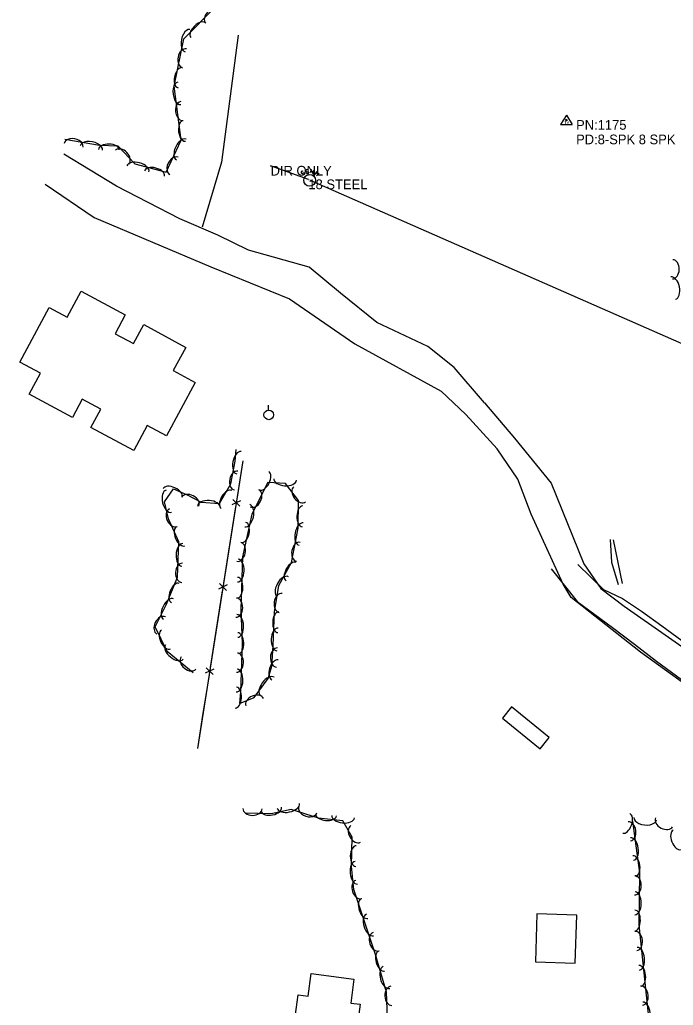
# Model space of a CAD drawing. Extents: x 978516 to 993312, y 1836504 to 1846212.
# Drawn here: x 992236 to 992574, y 1840853 to 1841362 of the extents above; entities that cross this region are included whole.
import ezdxf

# ---------------------------------------------------------------- set-up
doc = ezdxf.new("R2010")
doc.units = 0
for name, color, linetype in [('S_BUILDING', 7, 'Continuous'), ('S_DITCHLINE', 7, 'Continuous'), ('S_FENCE', 7, 'Continuous'), ('S_SANITARY_SEWER', 7, 'Continuous'), ('S_SANITARY_SEWER_ANNOT', 7, 'Continuous'), ('S_SECONDARY_CTL', 7, 'Continuous'), ('S_SECONDARY_CTL_ANNOT', 7, 'Continuous'), ('S_STREAM', 7, 'Continuous'), ('S_TREE', 7, 'Continuous'), ('S_UTILITY_POLE', 7, 'Continuous'), ('S_UTL_PT_SYM', 7, 'Continuous')]:
    doc.layers.add(name, color=color, linetype=linetype)

msp = doc.modelspace()

# ---------------------------------------------------------------- linework, layer by layer
at = {"layer": 'S_BUILDING'}
for points in [[(992300.36, 1841204.35), (992322.12, 1841192.64), (992315.65, 1841180.62), (992327.01, 1841174.51), (992312.2, 1841146.99), (992302.21, 1841152.37), (992295.19, 1841139.31), (992273.07, 1841151.21), (992278.23, 1841160.79), (992268.67, 1841165.93), (992263.59, 1841156.5), (992241.28, 1841168.5), (992247.09, 1841179.29), (992236.35, 1841185.06), (992251.51, 1841213.23), (992260.9, 1841208.18), (992268.16, 1841221.66), (992290.86, 1841209.44), (992285.6, 1841199.66), (992295.09, 1841194.55)], [(992485.51, 1841001.2), (992504.98, 1840985.38), (992509.72, 1840991.21), (992490.25, 1841007.03)], [(992503.35, 1840900.13), (992502.55, 1840875.46), (992523.12, 1840874.79), (992523.91, 1840899.46)], [(992412.17, 1840853.49), (992407.12, 1840816.05), (992396.93, 1840817.42), (992396.09, 1840811.2), (992384.18, 1840812.8), (992385.05, 1840819.23), (992375.01, 1840820.58), (992380.12, 1840858.44), (992385.27, 1840857.75), (992386.85, 1840869.45), (992408.88, 1840866.48), (992407.21, 1840854.15)]]:
    msp.add_lwpolyline(points, close=True, dxfattribs=at)
at = {"layer": 'S_DITCHLINE'}
for points in [[(992541.25, 1841093.42), (992541.92, 1841081.69), (992545.23, 1841070.27)], [(992542.78, 1841093.27), (992547.44, 1841070.81)]]:
    msp.add_lwpolyline(points, dxfattribs=at)
at = {"layer": 'S_FENCE'}
for p, q in [((992350.36, 1841113.46), (992345.87, 1841111.27)), ((992346.32, 1841114.1), (992349.92, 1841110.63)), ((992343.51, 1841070.01), (992339.01, 1841067.82)), ((992339.46, 1841070.65), (992343.06, 1841067.18)), ((992336.65, 1841026.56), (992332.15, 1841024.36)), ((992332.6, 1841027.2), (992336.2, 1841023.73))]:
    msp.add_line(p, q, dxfattribs=at)
for points in [[(992351.55, 1841134.09), (992328.11, 1840985.59)], [(992351.55, 1841134.09), (992348.43, 1841114.34)], [(992347.81, 1841110.39), (992344.69, 1841090.64)], [(992344.69, 1841090.64), (992341.57, 1841070.89)], [(992340.95, 1841066.94), (992337.83, 1841047.19)], [(992337.83, 1841047.19), (992334.71, 1841027.44)], [(992334.09, 1841023.49), (992330.97, 1841003.74)], [(992330.97, 1841003.74), (992328.11, 1840985.59)]]:
    msp.add_lwpolyline(points, dxfattribs=at)
at = {"layer": 'S_SANITARY_SEWER'}
for p, q in [((992385.39, 1841279.29), (992365.86, 1841286.32)), ((992381.69, 1841283.17), (992381.61, 1841282.78)), ((992381.61, 1841282.78), (992381.8, 1841282.51)), ((992382.23, 1841283.55), (992381.69, 1841283.17)), ((992381.8, 1841282.51), (992382.23, 1841282.39)), ((992382.66, 1841283.48), (992382.23, 1841283.55)), ((992382.23, 1841282.39), (992382.77, 1841282.74)), ((992382.77, 1841281.58), (992382.38, 1841281.65)), ((992382.77, 1841282.74), (992383.24, 1841282.66)), ((992383.31, 1841281.96), (992382.77, 1841281.58)), ((992383.24, 1841282.66), (992383.39, 1841282.39)), ((992383.39, 1841282.39), (992383.31, 1841281.96)), ((992388.66, 1841281.93), (992389.9, 1841283.4)), ((992389.32, 1841282.7), (992390.29, 1841281.89)), ((992390.87, 1841282.58), (992389.63, 1841281.11)), ((992750.12, 1841118.85), (992386.76, 1841278.65))]:
    msp.add_line(p, q, dxfattribs=at)
for points in [[(992385.33, 1841284.1), (992384.98, 1841284.37), (992384.32, 1841284.29), (992384.09, 1841283.94), (992384.13, 1841283.63), (992384.48, 1841283.32), (992385.1, 1841283.44), (992385.48, 1841283.13), (992385.52, 1841282.82), (992385.25, 1841282.43), (992384.63, 1841282.35), (992384.28, 1841282.62)], [(992387.77, 1841282.24), (992388.31, 1841284.1), (992387.27, 1841283.09), (992386.88, 1841284.52), (992386.34, 1841282.66)]]:
    msp.add_lwpolyline(points, dxfattribs=at)
msp.add_circle((992386.01, 1841278.86), 3.05, dxfattribs=at)
at = {"layer": 'S_SECONDARY_CTL'}
for p, q in [((992518.59, 1841312.58), (992515.58, 1841307.62)), ((992518.59, 1841312.58), (992521.54, 1841307.62)), ((992515.58, 1841307.62), (992521.54, 1841307.62))]:
    msp.add_line(p, q, dxfattribs=at)
for radius in [0.311, 0.183, 0.103]:
    msp.add_circle((992518.59, 1841309.97), radius, dxfattribs=at)
at = {"layer": 'S_STREAM'}
for points in [[(992349.17, 1841353.84), (992340.53, 1841288.31), (992330.59, 1841254.68)], [(992476.24, 1841164.01), (992460.66, 1841182.22), (992447.04, 1841193.15), (992420.7, 1841205.41), (992401.92, 1841220.56), (992385.73, 1841234.01), (992354.55, 1841242.84), (992338.64, 1841250.55), (992319.02, 1841258.94), (992286.39, 1841275.9), (992259.17, 1841292.42)], [(992249.48, 1841276.92), (992274.71, 1841259.62), (992334.99, 1841234.16), (992375.57, 1841217.76), (992409.35, 1841194.41), (992453.95, 1841170)], [(992482.9, 1841140.23), (992466.6, 1841158.05), (992453.95, 1841170)], [(992476.24, 1841164.01), (992491.82, 1841145.83), (992510.66, 1841122.48), (992527.6, 1841080.84), (992536.39, 1841068.14), (992548.35, 1841059.02), (992592.4, 1841028.3), (992612.52, 1841008.27), (992627.91, 1840995.24), (992656.87, 1840957.39), (992672.24, 1840937.52), (992680.65, 1840920.59), (992687.16, 1840873.15)], [(992696.55, 1840808.64), (992695.9, 1840810), (992677.45, 1840855.33), (992673.16, 1840874.34), (992676.08, 1840886.8), (992668.79, 1840910.71), (992659.5, 1840932.55), (992649.73, 1840947.27), (992637.26, 1840962.58), (992619.61, 1840984.91), (992592.11, 1841009.85), (992556.77, 1841035.29), (992521.03, 1841063.46), (992516.98, 1841070.42), (992500.42, 1841106.57), (992493.44, 1841124.55), (992482.9, 1841140.23)], [(992510.71, 1841078.33), (992524.18, 1841061.4), (992542.4, 1841047.95), (992553.75, 1841039.33), (992565.1, 1841030.7), (992583.21, 1841017.44), (992593.95, 1841009.24), (992607.75, 1840995.49), (992621.55, 1840981.73), (992631.45, 1840970.26), (992641.34, 1840958.78), (992650, 1840941.95), (992658.67, 1840925.13), (992665.59, 1840906.7), (992672.52, 1840888.28), (992673.61, 1840875.71), (992674.71, 1840863.14), (992680.36, 1840850.03), (992686.02, 1840836.91), (992691.67, 1840823.79), (992694.19, 1840817.95)], [(992524.46, 1841080.46), (992537.78, 1841067.59), (992547.62, 1841062.92), (992557.4, 1841056.39), (992567.77, 1841048.86), (992578.15, 1841041.32), (992590.08, 1841031.19), (992602.02, 1841021.06), (992612.97, 1841006.83), (992626.28, 1840994.73), (992639.59, 1840982.63), (992650.82, 1840965.9), (992662.05, 1840949.17), (992670.15, 1840934.75), (992678.24, 1840920.34), (992685.48, 1840905.46), (992690.26, 1840887.88), (992695.04, 1840870.3), (992698.84, 1840857.67), (992702.64, 1840845.04), (992706.22, 1840833.17)]]:
    msp.add_lwpolyline(points, dxfattribs=at)
at = {"layer": 'S_TREE'}
for points in [[(992259.7, 1841300.17), (992277.5, 1841296.95), (992286.97, 1841296.7), (992295.84, 1841287.34), (992311.89, 1841283.01), (992319.72, 1841299.56), (992316.12, 1841327.46), (992321.01, 1841351.83), (992337.31, 1841368.24)], [(992325.83, 1841024.67), (992312.46, 1841035.63), (992306.36, 1841048.32), (992312.12, 1841060.07), (992317.74, 1841074.03), (992318.46, 1841092.18), (992313.25, 1841104.07), (992311.15, 1841112.94), (992315.68, 1841119.64), (992322.73, 1841116.46), (992330.11, 1841112.72), (992339.49, 1841112.09), (992345.33, 1841122.12), (992347.56, 1841133.96), (992348.08, 1841139.84)], [(992366.46, 1841027.76), (992367.18, 1841038.78), (992367.97, 1841056.04), (992370.05, 1841069.63), (992376.7, 1841081.54), (992380.12, 1841099.38), (992380.33, 1841113.65), (992373.63, 1841122.27), (992364.43, 1841122.91), (992356.18, 1841106.58), (992351.32, 1841084.45), (992350.43, 1841057.36), (992351.27, 1841039.77), (992350.29, 1841014.83), (992349.9, 1841008.8), (992357.38, 1841011.91), (992364.58, 1841021.73), (992366.65, 1841028.53)], [(992418.33, 1840770.04), (992415.2, 1840790.12), (992416.28, 1840803.57), (992422.4, 1840825.32), (992426.48, 1840842.22), (992425.76, 1840859.76), (992419.84, 1840879.75), (992414.18, 1840896.8), (992408.86, 1840912.75), (992407.67, 1840924.84), (992408.04, 1840939.76), (992403.19, 1840948.22), (992390.55, 1840949.59), (992376.42, 1840954.06), (992366.23, 1840951.91), (992352.68, 1840952.12)], [(992552.74, 1840948.02), (992556.25, 1840921.29), (992556, 1840894.48), (992559.43, 1840861.41), (992561.11, 1840845.27), (992557.79, 1840814.08), (992547.29, 1840808.42), (992530.85, 1840808.85), (992516.65, 1840815.17), (992503.58, 1840820.42), (992489.56, 1840814.81), (992466.93, 1840808.14), (992464.32, 1840792.76), (992463.4, 1840761.86), (992474.76, 1840756.58), (992479, 1840744.41), (992471.11, 1840736.78), (992464.22, 1840731.36), (992459.21, 1840719.33), (992447.19, 1840714.76), (992433.7, 1840720.2)]]:
    msp.add_lwpolyline(points, dxfattribs=at)
for centre, major_axis, ratio, start_param, end_param in [((992335.88, 1841363.42), (-3.49, -3.5), 0.685459, 3.144412, 6.286004), ((992323, 1841350.97), (-1.16, -5.75), 0.549447, 3.142231, 6.283824), ((992328.44, 1841356.31), (-3.77, -3.79), 0.540818, 3.143259, 6.284852), ((992321.43, 1841341.85), (-0.98, -4.86), 0.684522, 3.142638, 6.28423), ((992319.15, 1841331.8), (-1.05, -5.24), 0.540077, 3.142211, 6.283804), ((992318.74, 1841323.74), (0.75, -5.82), 0.549481, 3.141516, 6.283109), ((992320.18, 1841314.59), (0.63, -4.91), 0.684565, 3.141467, 6.28306), ((992321.24, 1841304.34), (0.68, -5.3), 0.540111, 3.141518, 6.283111), ((992264.15, 1841296.94), (-4.88, 0.88), 0.685306, 3.141574, 6.283167), ((992273.31, 1841295.55), (-5.77, 1.05), 0.550076, 3.141581, 6.283174), ((992282.44, 1841294.7), (-5.34, 0.14), 0.540658, 3.141593, 6.283185), ((992319.79, 1841294.75), (-2.51, -5.31), 0.549398, 3.141421, 6.283014), ((992289.25, 1841290.84), (-3.41, 3.6), 0.685078, 3.141593, 6.283185), ((992316.06, 1841286.27), (-2.12, -4.48), 0.684461, 3.141312, 6.282905), ((992297.4, 1841284.73), (-5.66, 1.53), 0.550186, 3.141586, 6.283178), ((992305.96, 1841282.42), (-5.16, 1.39), 0.540804, 3.141586, 6.283178), ((992573.43, 1841232.93), (0.1, 4.95), 0.685307, 3.141593, 6.283185), ((992573.73, 1841223.23), (-1.16, 5.75), 0.550075, 3.141593, 6.283185), ((992349.54, 1841133.03), (-1.08, -5.77), 0.55008, 3.141593, 6.283185), ((992348.09, 1841123.88), (-0.92, -4.87), 0.685311, 3.141593, 6.283185), ((992362.5, 1841123.8), (2.41, 4.77), 0.540699, 3.141593, 6.283185), ((992373.34, 1841124.42), (5.85, -0.4), 0.55008, 3.141593, 6.283185), ((992313.27, 1841113.18), (1.36, -5.71), 0.55008, 3.141593, 6.283185), ((992315.28, 1841117.49), (-4.87, 2.2), 0.540699, 3.141593, 6.283185), ((992343.11, 1841114.09), (-2.69, -4.62), 0.540699, 3.141593, 6.283185), ((992357.62, 1841114.72), (2.23, 4.42), 0.685311, 3.141593, 6.283185), ((992380.93, 1841116.77), (3.04, -3.91), 0.685311, 3.141593, 6.283185), ((992324.41, 1841112.93), (-4.42, 2.24), 0.685311, 3.141593, 6.283185), ((992334.04, 1841110.33), (-5.86, 0.39), 0.55008, 3.141593, 6.283185), ((992315.6, 1841104.66), (1.99, -4.54), 0.685311, 3.141593, 6.283185), ((992353.82, 1841105.72), (1.26, 5.73), 0.55008, 3.141593, 6.283185), ((992382.33, 1841105.41), (-0.08, -5.35), 0.540699, 3.141593, 6.283185), ((992319.49, 1841095.12), (2.15, -4.9), 0.540699, 3.141593, 6.283185), ((992351.91, 1841097.06), (1.15, 5.22), 0.540699, 3.141593, 6.283185), ((992381.67, 1841096.23), (-1.1, -5.76), 0.55008, 3.141593, 6.283185), ((992320.32, 1841085.51), (-0.23, -5.86), 0.55008, 3.141593, 6.283185), ((992349.45, 1841087.05), (1.06, 4.84), 0.685311, 3.141593, 6.283185), ((992380.19, 1841087.09), (-0.93, -4.87), 0.685311, 3.141593, 6.283185), ((992348.96, 1841077.4), (0.19, 5.87), 0.55008, 3.141593, 6.283185), ((992376.51, 1841076.84), (-2.61, -4.67), 0.540699, 3.141593, 6.283185), ((992320.22, 1841076.25), (-0.2, -4.95), 0.685311, 3.141593, 6.283185), ((992348.67, 1841068.54), (0.18, 5.34), 0.540699, 3.141593, 6.283185), ((992372.18, 1841069.1), (-2.86, -5.12), 0.55008, 3.141593, 6.283185), ((992316.73, 1841065.83), (-2, -4.96), 0.540699, 3.141593, 6.283185), ((992313.23, 1841057.51), (-2.58, -5.27), 0.55008, 3.141593, 6.283185), ((992348.07, 1841058.25), (0.16, 4.95), 0.685311, 3.141593, 6.283185), ((992371.09, 1841060.69), (-0.75, -4.9), 0.685311, 3.141593, 6.283185), ((992309.39, 1841049.08), (-2.18, -4.45), 0.685311, 3.141593, 6.283185), ((992348.71, 1841048.82), (-0.28, 5.86), 0.55008, 3.141593, 6.283185), ((992369.85, 1841050.71), (-0.24, -5.34), 0.540699, 3.141593, 6.283185), ((992311.86, 1841041.77), (2.32, -4.82), 0.540699, 3.141593, 6.283185), ((992369.44, 1841041.85), (-0.27, -5.86), 0.55008, 3.141593, 6.283185), ((992349.14, 1841039.97), (-0.26, 5.34), 0.540699, 3.141593, 6.283185), ((992316.18, 1841035.32), (4.54, -3.72), 0.55008, 3.141593, 6.283185), ((992369.16, 1841032.55), (-0.32, -4.94), 0.685311, 3.141593, 6.283185), ((992323.51, 1841029.65), (3.83, -3.14), 0.685311, 3.141593, 6.283185), ((992348.5, 1841029.87), (0.2, 4.95), 0.685311, 3.141593, 6.283185), ((992368.15, 1841026.16), (-1.56, -5.11), 0.540699, 3.141593, 6.283185), ((992348.39, 1841020.6), (0.23, 5.86), 0.55008, 3.141593, 6.283185), ((992364.17, 1841017.58), (-3.47, -4.73), 0.55008, 3.141593, 6.283185), ((992347.96, 1841011.8), (0.34, 5.34), 0.540699, 3.141593, 6.283185), ((992357.68, 1841009.45), (-4.58, -1.9), 0.685311, 3.141593, 6.283185), ((992366.34, 1840954.1), (5.23, 1.11), 0.540325, 3.141593, 6.283185), ((992375.01, 1840955.93), (5.74, 1.22), 0.549699, 3.141593, 6.283185), ((992385.02, 1840953.84), (4.72, -1.5), 0.684612, 3.143513, 6.285106), ((992356.53, 1840954.44), (4.95, -0.09), 0.685434, 3.144516, 6.286108), ((992394.5, 1840951.29), (5.32, -0.58), 0.540064, 3.141593, 6.283185), ((992403.32, 1840950.33), (5.83, -0.64), 0.549433, 3.141593, 6.283185), ((992549.44, 1840946.93), (1.8, 5.03), 0.539482, 3.141593, 6.283185), ((992559.23, 1840949.32), (5.8, -0.62), 0.553128, 3.144756, 6.286349), ((992409.81, 1840941.46), (2.47, -4.3), 0.684401, 3.141593, 6.283185), ((992551.03, 1840942.8), (-0.64, 4.91), 0.684569, 3.141593, 6.283185), ((992569.03, 1840947.5), (4.39, -2.31), 0.683986, 3.141593, 6.283185), ((992552.49, 1840933.65), (-0.76, 5.82), 0.549484, 3.141593, 6.283185), ((992575.71, 1840938.41), (1.95, -4.98), 0.538726, 3.141419, 6.283011), ((992409.92, 1840930), (-0.13, -5.34), 0.540415, 3.141593, 6.283185), ((992553.64, 1840924.86), (-0.7, 5.3), 0.540114, 3.141593, 6.283185), ((992410.14, 1840921.41), (0.58, -5.84), 0.549686, 3.141593, 6.283185), ((992553.81, 1840914.89), (0.05, 4.96), 0.684564, 3.141593, 6.283185), ((992411.37, 1840912.77), (1.57, -4.7), 0.684583, 3.141593, 6.283185), ((992553.98, 1840905.63), (0.06, 5.87), 0.54948, 3.141593, 6.283185), ((992414.37, 1840902.92), (1.69, -5.07), 0.540125, 3.141593, 6.283185), ((992417.17, 1840894.5), (1.85, -5.57), 0.549496, 3.141593, 6.283185), ((992553.9, 1840896.76), (0.05, 5.35), 0.54011, 3.141593, 6.283185), ((992420.34, 1840885.79), (1.56, -4.7), 0.684584, 3.141593, 6.283185), ((992554.46, 1840886.23), (-0.51, 4.93), 0.684565, 3.141593, 6.283185), ((992423.21, 1840875.82), (1.52, -5.13), 0.540152, 3.141593, 6.283185), ((992555.68, 1840877.05), (-0.61, 5.84), 0.549481, 3.141593, 6.283185), ((992556.59, 1840868.23), (-0.55, 5.32), 0.540111, 3.141593, 6.283185), ((992425.73, 1840867.32), (1.67, -5.63), 0.549523, 3.141593, 6.283185), ((992428.22, 1840857.86), (0.2, -4.95), 0.684882, 3.141593, 6.283185), ((992557.4, 1840857.95), (-0.51, 4.93), 0.684565, 3.141593, 6.283185), ((992558.62, 1840848.77), (-0.61, 5.84), 0.549481, 3.141593, 6.283185)]:
    msp.add_ellipse(centre, major_axis=major_axis, ratio=ratio, start_param=start_param, end_param=end_param, dxfattribs=at)
at = {"layer": 'S_UTILITY_POLE'}
msp.add_line((992364.8, 1841160.31), (992364.8, 1841162.79), dxfattribs=at)
msp.add_circle((992364.94, 1841157.79), 2.5, dxfattribs=at)
at = {"layer": 'S_UTL_PT_SYM'}
for points in [[(992365.86, 1841286.32), (992365.86, 1841286.37), (992365.86, 1841286.32), (992365.81, 1841286.32), (992365.86, 1841286.32), (992365.86, 1841286.27), (992365.86, 1841286.32), (992365.91, 1841286.32)], [(992385.39, 1841279.29), (992385.39, 1841279.34), (992385.39, 1841279.29), (992385.34, 1841279.29), (992385.39, 1841279.29), (992385.39, 1841279.24), (992385.39, 1841279.29), (992385.44, 1841279.29)], [(992386.18, 1841279.1), (992386.18, 1841279.15), (992386.18, 1841279.1), (992386.13, 1841279.1), (992386.18, 1841279.1), (992386.18, 1841279.05), (992386.18, 1841279.1), (992386.23, 1841279.1)], [(992386.76, 1841278.65), (992386.76, 1841278.7), (992386.76, 1841278.65), (992386.71, 1841278.65), (992386.76, 1841278.65), (992386.76, 1841278.6), (992386.76, 1841278.65), (992386.81, 1841278.65)]]:
    msp.add_lwpolyline(points, dxfattribs=at)

# ---------------------------------------------------------------- texts
at = {"layer": 'S_SANITARY_SEWER_ANNOT'}
for s, p in [('DIR ONLY', (992365.86, 1841281.32)), ('18 STEEL', (992385.39, 1841274.29))]:
    msp.add_text(s, height=5, dxfattribs=at).set_placement(p)
at = {"layer": 'S_SECONDARY_CTL'}
msp.add_text('TV', height=1.5, dxfattribs=at).set_placement((992517.39, 1841307.96))
at = {"layer": 'S_SECONDARY_CTL_ANNOT'}
for s, p in [('PN:1175', (992523.59, 1841304.97)), ('PD:8-SPK 8 SPK', (992523.59, 1841297.47))]:
    msp.add_text(s, height=5, dxfattribs=at).set_placement(p)

doc.saveas('drawing.dxf')
